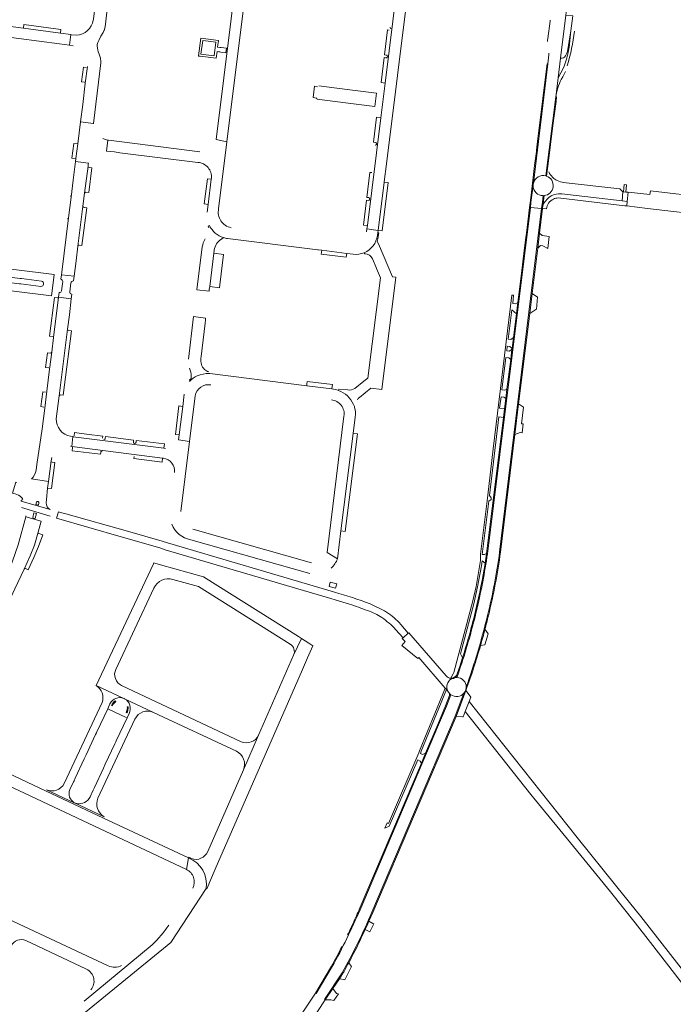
# Model space of a CAD drawing. Header units: metres. Extents: x 166325 to 190320, y 381923 to 404576.
# Tile 392 of 656: x 177259 to 177549, y 386126 to 386563. Entities that reach past the tile are written whole.
import ezdxf

# ---------------------------------------------------------------- set-up
doc = ezdxf.new("R2010")
doc.units = ezdxf.units.M
for name, color, linetype, lineweight in [('B-WE-VH-VERHARDING_ASFALT-GV', 8, 'Continuous', 18), ('B-WE-VH-VERHARDING_BETON-GV', 8, 'Continuous', 18), ('B-WE-VH-VERHARDING_BETONSTRAATSTEEN-GV', 8, 'Continuous', 18), ('B-WE-VH-VERHARDING_STRAATBAKSTEEN-GV', 8, 'Continuous', 18)]:
    doc.layers.add(name, color=color, linetype=linetype, lineweight=lineweight)

msp = doc.modelspace()

# ---------------------------------------------------------------- linework, layer by layer
at = {"layer": 'B-WE-VH-VERHARDING_ASFALT-GV', "flags": 128}
for points in [[(177298.513, 386603.717), (177298.751, 386607.533), (177294.81, 386607.829), (177294.753, 386607.202), (177294.06, 386596.31), (177293.699, 386581.123), (177291.54, 386563.593), (177291.479, 386563.201)], [(177296.924, 386561.39), (177297.4, 386565.359), (177297.418, 386565.512), (177299.773, 386584.266), (177299.995, 386585.262), (177300.854, 386588.129), (177303.109, 386600.72), (177304.194, 386606.892), (177300.265, 386607.386), (177299.562, 386603.632)], [(177506.201, 386577.65), (177505.401, 386571.095), (177502.333, 386571.378), (177501.609, 386565.38), (177504.666, 386565.074), (177503.851, 386558.4), (177503.055, 386551.192), (177502.624, 386548.994)], [(177293.457, 386553.25), (177293.894, 386554.215), (177294.846, 386556.033), (177295.854, 386557.769), (177296.208, 386558.382), (177296.281, 386558.608), (177296.6, 386559.576), (177296.795, 386560.309), (177296.924, 386561.39)], [(177492.716, 386493.947), (177497.23, 386529.15), (177497.35, 386530.15), (177498.224, 386537.58), (177499.3, 386546.26), (177501.609, 386565.38)], [(177494.566, 386562.771), (177493.551, 386555.005)], [(177284.003, 386556.532), (177281.807, 386556.731), (177281.454, 386556.763), (177280.863, 386552.087), (177282.598, 386551.85)], [(177294.642, 386546.328), (177294.066, 386548.025), (177293.736, 386549.045), (177293.47, 386550.003), (177293.186, 386551.586)], [(177494.038, 386548.542), (177494.115, 386547.762), (177493.62, 386543.78), (177487.633, 386494.393), (177487.173, 386490.69)], [(177288.934, 386542.63), (177287.952, 386535.142), (177286.779, 386525.682), (177285.813, 386518.003), (177291.583, 386517.269), (177294.866, 386544.239)], [(177500.515, 386541.942), (177498.224, 386537.58), (177497.35, 386530.15), (177498.031, 386533.081)], [(177499.57, 386536.81), (177500.25, 386538.02)], [(177487.031, 386489.596), (177486.115, 386482.075), (177485.837, 386479.829), (177490.836, 386479.45), (177491.188, 386482.328), (177491.54, 386485.165)], [(177490.836, 386479.45), (177485.837, 386479.829), (177466.767, 386325.921)], [(177472.151, 386326.689), (177490.836, 386479.45)], [(177280.061, 386425.849), (177280.861, 386432.201), (177281.708, 386439.253), (177276.083, 386440.011), (177273.85, 386422.052), (177273.015, 386415.56), (177272.101, 386407.983), (177270.855, 386398.145), (177269.895, 386390.606), (177268.795, 386381.445), (177266.423, 386365.625), (177266.033, 386363.079)], [(177275.066, 386385.971), (177276.334, 386396.135), (177280.061, 386425.849)], [(177281.383, 386373.685), (177281.915, 386373.613), (177282.449, 386377.984), (177281.376, 386378.148)], [(177264.001, 386359.207), (177271.583, 386358.105), (177272.738, 386367.176), (177273.089, 386368.72)], [(177246.417, 386288.399), (177256.631, 386310.245), (177260.772, 386319.098), (177263.483, 386325.006), (177265.294, 386329.695), (177267.024, 386335.485), (177268.387, 386340.374), (177261.448, 386342.392), (177258.03, 386329.826), (177255.513, 386322.601), (177251.893, 386313.564), (177248.711, 386306.64), (177244.729, 386298.143), (177241.544, 386291.258), (177240.859, 386289.872), (177240.378, 386288.9)], [(177324.52, 386330.79), (177322.07, 386331.56), (177306.69, 386336.02), (177279.318, 386343.614), (177276.912, 386344.286), (177276.049, 386344.528), (177275.201, 386341.663), (177303.96, 386333.48), (177321.05, 386328.47), (177323.5, 386327.65), (177387.464, 386308.814), (177397.181, 386305.956), (177399.018, 386305.38), (177405.38, 386303.48)], [(177398.701, 386308.76), (177395.85, 386309.65), (177324.52, 386330.79)], [(177425.908, 386292.242), (177429.23, 386288.56), (177431.53, 386290.57), (177428.27, 386294.51)], [(177454.83, 386275.719), (177453.72, 386272.416), (177453.188, 386270.921)], [(177415.358, 386166.497), (177452.407, 386253.743), (177456.321, 386263.952)], [(177572.69, 386116.846), (177562.735, 386129.099), (177558.655, 386134.12), (177551.793, 386142.943), (177534.952, 386164.595), (177524.219, 386177.796), (177506.706, 386199.72), (177458.64, 386260.253), (177456.865, 386255.701), (177486.071, 386218.9), (177503.748, 386197.392), (177521.393, 386175.6), (177532.484, 386161.72), (177539.204, 386153.041), (177559.56, 386126.751), (177580.668, 386099.489)], [(177397.72, 386142.296), (177390.585, 386130.314), (177390.26, 386130.55), (177382.85, 386119.36), (177382.739, 386119.198), (177376.61, 386110.252), (177376.41, 386109.96), (177370.787, 386102.441)], [(177387.85, 386117.22), (177394.668, 386127.51), (177394.338, 386127.736), (177402.151, 386139.526)]]:
    msp.add_lwpolyline(points, dxfattribs=at)
at = {"layer": 'B-WE-VH-VERHARDING_ASFALT-GV'}
for points in [[(177291.479, 386563.201, -0.3537223), (177284.003, 386556.532)], [(177494.625, 386563.214, -0.0069494), (177494.566, 386562.771)], [(177502.251, 386542.883, 0.0416232), (177505.471, 386558.36)], [(177293.186, 386551.586, -0.1248568), (177293.457, 386553.25)], [(177493.551, 386555.005, 0.0168605), (177493.476, 386553.645)], [(177502.624, 386548.994, -0.0463778), (177500.515, 386541.942)], [(177294.866, 386544.239, 0.0918936), (177294.642, 386546.328)], [(177500.25, 386538.02, 0.0250498), (177501.456, 386540.431)], [(177498.031, 386533.081, -0.0345711), (177499.57, 386536.81)], [(177487.173, 386490.69, -0.4217553), (177492.716, 386493.947)], [(177491.54, 386485.165, -0.4246094), (177487.031, 386489.596)], [(177281.376, 386378.148, -0.3777528), (177275.066, 386385.971)], [(177266.033, 386363.079, -0.1646858), (177264.001, 386359.207)], [(177414.541, 386303.64, 0.025343), (177398.701, 386308.76)], [(177405.38, 386303.48, -0.0225899), (177413.399, 386300.621)], [(177421.871, 386299.969, 0.033386), (177414.541, 386303.64)], [(177413.399, 386300.621, -0.0722479), (177419.789, 386297.511)], [(177428.27, 386294.51, 0.0581972), (177421.871, 386299.969)], [(177457.286, 386266.556, 0.0259504), (177466.789, 386298.429)], [(177419.789, 386297.511, -0.0560264), (177425.908, 386292.242)], [(177456.321, 386263.952, -0.402029), (177450.456, 386263.246)], [(177410.121, 386167.599, -0.0253462), (177397.72, 386142.296)]]:
    msp.add_lwpolyline(points, format="xyb", dxfattribs=at)
at = {"layer": 'B-WE-VH-VERHARDING_ASFALT-GV', "flags": 128}
msp.add_lwpolyline([(177286.868, 386480.553), (177287.62, 386486.23), (177289.162, 386498.262), (177289.258, 386499.084), (177289.37, 386499.534), (177283.583, 386500.276), (177282.587, 386492.007), (177281.636, 386484.548), (177280.455, 386475.243), (177277.467, 386451.191), (177277.314, 386449.944), (177282.953, 386449.278), (177283.818, 386456.113), (177284.646, 386462.725)], close=True, dxfattribs=at)
at = {"layer": 'B-WE-VH-VERHARDING_BETON-GV', "flags": 128}
msp.add_lwpolyline([(177399.797, 386312.477), (177396.834, 386313.26), (177396.331, 386311.416), (177399.243, 386310.598)], close=True, dxfattribs=at)
at = {"layer": 'B-WE-VH-VERHARDING_BETONSTRAATSTEEN-GV', "flags": 128}
for points in [[(177356.23, 386591.29), (177346.109, 386510.108), (177350.919, 386509.06), (177360.983, 386590.002)], [(177427.004, 386581.218), (177426.507, 386577.232), (177421.267, 386535.216), (177419.347, 386519.825), (177413.362, 386471.831), (177413.182, 386470.389), (177418.111, 386469.706), (177420.792, 386491.224), (177421.241, 386494.831), (177421.354, 386495.738), (177432.05, 386581.612)], [(177421.621, 386546.503), (177420.762, 386546.595), (177419.436, 386535.458), (177421.267, 386535.216), (177426.507, 386577.232)], [(177209.933, 386561.538), (177232.964, 386558.465), (177249.156, 386556.296), (177276.42, 386552.693), (177280.863, 386552.087), (177281.454, 386556.763), (177276.966, 386557.368), (177260.418, 386559.566), (177241.089, 386562.133)], [(177423.127, 386558.77), (177422.347, 386558.855), (177420.958, 386547.785), (177421.767, 386547.683)], [(177502.624, 386548.994), (177503.055, 386551.192), (177503.851, 386558.4), (177502.321, 386549.2)], [(177493.62, 386543.78), (177493.26, 386543.83), (177492.403, 386536.788), (177491.37, 386528.309), (177489.208, 386510.545), (177488.58, 386505.394), (177488.508, 386504.799), (177487.747, 386498.546), (177486.312, 386486.762), (177485.727, 386482.021), (177485.459, 386479.858), (177485.837, 386479.829), (177486.115, 386482.075), (177487.031, 386489.596)], [(177487.173, 386490.69), (177487.633, 386494.393), (177493.62, 386543.78)], [(177500.005, 386546.233), (177499.3, 386546.26), (177498.224, 386537.58), (177500.515, 386541.942)], [(177288.388, 386542.164), (177287.116, 386542.313), (177286.227, 386535.795), (177287.523, 386535.648)], [(177287.952, 386535.142), (177288.934, 386542.63)], [(177391.25, 386533.59), (177389.8, 386533.8), (177389.2, 386528.79), (177390.71, 386528.51)], [(177391.07, 386528.02), (177403.61, 386526.447), (177416.66, 386524.81), (177417.4, 386530.79)], [(177417.4, 386530.79), (177404.341, 386532.392), (177391.8, 386533.93)], [(177285.813, 386518.003), (177286.779, 386525.682)], [(177291.583, 386517.137), (177291.583, 386517.269), (177285.813, 386518.003), (177284.555, 386508.197), (177283.744, 386501.611), (177283.583, 386500.276), (177289.37, 386499.534)], [(177413.708, 386483.069), (177412.917, 386483.118), (177411.59, 386472.041), (177413.362, 386471.831), (177419.347, 386519.825)], [(177419.347, 386519.825), (177417.494, 386520.06), (177416.147, 386508.942), (177416.931, 386508.851)], [(177338.85, 386504.7), (177304.177, 386509.046), (177298.274, 386509.824), (177298.007, 386509.859), (177297.37, 386504.991), (177300.94, 386504.578), (177303.367, 386504.232), (177338.056, 386499.91)], [(177297.37, 386504.991), (177298.007, 386509.859)], [(177347.22, 386479.31), (177350.919, 386509.06), (177346.109, 386510.108)], [(177289.162, 386498.262), (177287.62, 386486.23)], [(177288.223, 386486.667), (177289.48, 386486.486), (177290.804, 386497.511), (177289.635, 386497.663)], [(177415.312, 386495.384), (177414.451, 386495.475), (177413.077, 386484.338), (177413.879, 386484.267)], [(177493.491, 386497.287), (177493.04, 386493.845)], [(177281.636, 386484.548), (177282.587, 386492.007)], [(177344, 386492.87), (177343.945, 386492.421), (177342.573, 386481.291), (177342.139, 386477.765)], [(177493.04, 386493.845), (177492.878, 386493.897), (177492.716, 386493.947)], [(177499.837, 386485.96), (177526.592, 386482.821), (177526.962, 386486.899), (177525.682, 386488.179), (177500.42, 386491.04), (177500, 386491.105)], [(177564.666, 386484.435), (177550.52, 386486), (177539.22, 386487.35), (177538.95, 386485.63), (177529.344, 386486.653), (177528.915, 386482.535), (177528.687, 386480.586), (177537.956, 386479.503), (177622.795, 386469.585)], [(177491.947, 386485.194), (177491.41, 386480.67)], [(177498.2, 386484.15), (177527.854, 386480.684), (177528.687, 386480.586), (177528.915, 386482.535)], [(177528.915, 386482.535), (177526.592, 386482.821), (177499.837, 386485.96)], [(177286.868, 386480.553), (177284.646, 386462.725)], [(177285.208, 386463.205), (177286.478, 386463.043), (177288.615, 386479.738)], [(177288.615, 386479.738), (177287.414, 386479.888)], [(177485.837, 386479.829), (177485.459, 386479.858), (177484.662, 386473.439), (177484.044, 386468.452), (177483.814, 386466.596), (177483.243, 386461.992), (177482.46, 386455.684), (177481.823, 386450.546), (177480.221, 386437.629), (177479.601, 386432.636), (177478.289, 386422.054), (177477.685, 386417.187), (177477.641, 386416.834), (177477.085, 386412.353), (177475.433, 386399.033), (177474.921, 386394.905), (177474.349, 386390.294), (177473.881, 386386.526), (177466.37, 386325.97)], [(177466.767, 386325.921), (177485.837, 386479.829)], [(177485.543, 386432.76), (177486.622, 386441.572), (177489.106, 386461.861), (177489.919, 386468.499), (177491.264, 386479.48), (177490.836, 386479.45), (177472.151, 386326.689)], [(177491.41, 386480.67), (177491.264, 386479.48), (177492.971, 386479.287)], [(177277.467, 386451.191), (177280.455, 386475.243)], [(177343.161, 386471.812), (177342.591, 386471.54), (177342.916, 386470.89)], [(177417.833, 386467.478), (177417.991, 386468.742), (177418.111, 386469.706), (177413.182, 386470.389), (177413.013, 386469.032)], [(177348.446, 386465.821), (177349.355, 386466.502)], [(177351.236, 386466.088), (177390.158, 386461.223), (177391.364, 386461.072), (177391.585, 386461.044), (177393.054, 386460.861), (177404.161, 386459.472), (177407.076, 386459.108)], [(177418.078, 386465.887), (177418.42, 386468.658), (177417.991, 386468.742), (177417.833, 386467.478)], [(177339.974, 386462.411), (177337.6, 386443.28), (177342.97, 386442.61), (177343.072, 386443.425), (177343.247, 386444.815), (177345.104, 386459.613)], [(177345.104, 386459.613), (177345.274, 386460.971)], [(177409.833, 386395.42), (177414.94, 386399.53), (177419.81, 386398.93), (177426.09, 386448.87), (177424.47, 386449.095), (177418.27, 386463.77)], [(177418.27, 386463.77), (177417.711, 386464.734)], [(177415.62, 386457.1), (177417.247, 386453.161), (177417.392, 386452.809), (177419.135, 386448.59), (177413.55, 386403.92), (177411.845, 386402.593), (177407.739, 386399.399)], [(177411.985, 386459.782), (177412.241, 386459.31)], [(177282.693, 386447.205), (177282.953, 386449.278), (177277.314, 386449.944), (177277.073, 386447.969)], [(177277.929, 386446.96), (177277.417, 386442.824)], [(177281.046, 386442.42), (177281.531, 386446.368)], [(177275.594, 386439.647), (177274.269, 386439.814), (177272.097, 386422.632), (177273.635, 386422.378)], [(177273.85, 386422.052), (177276.083, 386440.011)], [(177276.35, 386442.093), (177276.083, 386440.011), (177281.708, 386439.253), (177281.97, 386441.341)], [(177473.881, 386386.526), (177474.349, 386390.294), (177472.164, 386390.617), (177472.802, 386395.743), (177474.071, 386395.596), (177474.921, 386394.905), (177475.433, 386399.033), (177474.446, 386398.597), (177473.137, 386398.783), (177474.969, 386413.254), (177476.228, 386413.005), (177477.085, 386412.353), (177477.641, 386416.834), (177476.539, 386416.055), (177475.359, 386416.207), (177475.571, 386418.225), (177476.721, 386418.072), (177477.685, 386417.187), (177478.289, 386422.054), (177477.193, 386421.159), (177475.993, 386421.386), (177477.625, 386434.387), (177479.601, 386432.636), (177480.221, 386437.629), (177479.228, 386437.088), (177477.976, 386437.226), (177478.409, 386440.855), (177477.657, 386440.953), (177469.355, 386372.636), (177469.167, 386371.16), (177466.607, 386349.483), (177463.73, 386325.692), (177463.658, 386322.934), (177461.685, 386311.366), (177460.185, 386305.004), (177451.733, 386273.11), (177451.571, 386272.499), (177450.4, 386270.566)], [(177341.204, 386428.493), (177341.363, 386429.871), (177341.46, 386430.71), (177336.06, 386431.47), (177333.764, 386412.481)], [(177472.548, 386326.64), (177478.946, 386378.889), (177480.623, 386392.579), (177485.543, 386432.76)], [(177280.061, 386425.849), (177276.334, 386396.135)], [(177339.39, 386412.77), (177339.497, 386413.693), (177341.204, 386428.493)], [(177276.967, 386396.59), (177278.169, 386396.395), (177281.81, 386425.026)], [(177281.81, 386425.026), (177280.582, 386425.18)], [(177272.465, 386415.124), (177271.198, 386415.267), (177270.318, 386408.781), (177271.716, 386408.535)], [(177272.101, 386407.983), (177273.015, 386415.56)], [(177334.219, 386408.495), (177334.535, 386407.539)], [(177335.055, 386403.886), (177334.241, 386403.204)], [(177397.63, 386399.21), (177386.411, 386400.618), (177343.311, 386406.027), (177343.119, 386406.044)], [(177404.68, 386398.78), (177400.72, 386399.13), (177400.531, 386398.562)], [(177270.315, 386397.714), (177269.029, 386397.875), (177268.158, 386391.32), (177269.486, 386391.169)], [(177269.895, 386390.606), (177270.855, 386398.145)], [(177331.94, 386396.83), (177331.269, 386391.444), (177329.695, 386378.806), (177329.42, 386376.595), (177334.291, 386375.859), (177336.81, 386396.17)], [(177402.97, 386387.12), (177395.422, 386326.534), (177400.085, 386323.7), (177401.636, 386336.065), (177407.072, 386379.422)], [(177407.072, 386379.422), (177407.983, 386386.684)], [(177466.37, 386325.97), (177465.369, 386325.542), (177464.441, 386325.627), (177467.379, 386349.297), (177468.345, 386350.016), (177468.409, 386350.811), (177467.658, 386351.872), (177471.758, 386386.756), (177473.881, 386386.526)], [(177323.654, 386372.699), (177322.867, 386372.8), (177282.493, 386377.978), (177282.449, 386377.984), (177281.915, 386373.613), (177322.334, 386368.414), (177322.708, 386368.366)], [(177282.493, 386377.978), (177322.867, 386372.8), (177323.169, 386374.723), (177310.574, 386376.326), (177310.51, 386375.494)], [(177295.655, 386377.353), (177295.73, 386378.145), (177288.476, 386379.049), (177283.206, 386379.777), (177283.007, 386378.357)], [(177296.914, 386377.99), (177296.822, 386377.217)], [(177309.324, 386375.64), (177309.431, 386376.404), (177296.914, 386377.99)], [(177309.689, 386369.087), (177309.575, 386368.312), (177322.116, 386366.678), (177322.334, 386368.414), (177281.915, 386373.613)], [(177282.306, 386373.091), (177282.138, 386371.734), (177287.117, 386371.126), (177294.707, 386370.14), (177294.796, 386370.944)], [(177334.291, 386375.859), (177329.42, 386376.595)], [(177330.425, 386344.685), (177334.291, 386375.859)], [(177272.738, 386367.176), (177271.583, 386358.105), (177271.199, 386355.119), (177272.984, 386354.904), (177274.454, 386366.422), (177273.167, 386366.628)], [(177257.506, 386357.564), (177257, 386357.711), (177255.521, 386352.896), (177256.805, 386352.524), (177257.568, 386352.277), (177258.277, 386351.957), (177259.052, 386351.46), (177259.614, 386350.918), (177260.035, 386350.458)], [(177271.199, 386355.119), (177271.583, 386358.105), (177264.001, 386359.207)], [(177270.542, 386348.591), (177270.655, 386350.034), (177271.199, 386355.119)], [(177259.441, 386349.688), (177259.376, 386349.35), (177272.351, 386345.574)], [(177266.319, 386348.818), (177265.953, 386347.877)], [(177267.341, 386348.557), (177267.208, 386347.538), (177265.953, 386347.877), (177266.319, 386348.818)], [(177265.953, 386347.877), (177267.208, 386347.538), (177267.341, 386348.557)], [(177272.315, 386342.573), (177259.539, 386346.444)], [(177261.55, 386342.766), (177261.448, 386342.392), (177268.387, 386340.374)], [(177264.679, 386342.036), (177265.117, 386344.083), (177266.288, 386343.801)], [(177266.288, 386343.801), (177265.67, 386341.754)], [(177267.024, 386335.485), (177265.294, 386329.695), (177263.483, 386325.006), (177260.772, 386319.098)], [(177261.388, 386319.294), (177262.515, 386318.775), (177265.09, 386324.227), (177267.097, 386329.139), (177269.04, 386334.328), (177267.336, 386334.869)], [(177388.56, 386321.94), (177335.728, 386336.881)], [(177334.81, 386332.08), (177387.773, 386317.15)], [(177400.085, 386323.7), (177395.422, 386326.534)], [(177455.682, 386279.644), (177454.726, 386281.418), (177460.668, 386303.645), (177462.387, 386311.27), (177464.114, 386320.575), (177464.392, 386322.829), (177465.704, 386321.657)], [(177431.53, 386290.57), (177429.23, 386288.56), (177428.9, 386288.27), (177430.14, 386286.87), (177428.71, 386285.13), (177435.73, 386279.35), (177436.2, 386279.785), (177447.983, 386266.16), (177448.55, 386265.504), (177449.182, 386264.772)], [(177448.377, 386271.569), (177431.79, 386290.785), (177431.53, 386290.57)], [(177463.664, 386285.084), (177465.643, 386285.35), (177467.132, 386290.306)], [(177467.132, 386290.306), (177465.66, 386292.326)], [(177452.438, 386270.879), (177452.758, 386270.905), (177453.309, 386272.453)], [(177454.451, 386275.846), (177453.309, 386272.453), (177452.758, 386270.905), (177453.188, 386270.921), (177453.72, 386272.416), (177454.83, 386275.719)], [(177453.309, 386272.453), (177454.451, 386275.846)], [(177453.188, 386270.921), (177452.758, 386270.905), (177452.438, 386270.879)], [(177449.864, 386263.782), (177449.935, 386263.314), (177449.88, 386262.821), (177448.1, 386258.24), (177444.685, 386250), (177439.244, 386237.189), (177437.381, 386232.804), (177409.753, 386167.755), (177409.502, 386167.172), (177409.251, 386166.591)], [(177449.182, 386264.772), (177449.864, 386263.782)], [(177452.78, 386253.6), (177457.2, 386265.13), (177456.954, 386265.003)], [(177456.954, 386265.003), (177457.2, 386265.13)], [(177298.92, 386259.2), (177297.898, 386257.014), (177298.588, 386256.691), (177305.812, 386253.302), (177306.503, 386252.978), (177307.381, 386254.854)], [(177410.121, 386167.599), (177445.055, 386249.847), (177448.473, 386258.095), (177450.456, 386263.246)], [(177410.652, 386155.053), (177411.544, 386156.941), (177412.422, 386158.836), (177413.254, 386160.668), (177414.045, 386162.484), (177415.726, 386166.341), (177452.78, 386253.6)], [(177333.87, 386190.63), (177332.897, 386185.551)], [(177288.088, 386122.028), (177326.012, 386153.097), (177341.68, 386177.02)], [(177298.12, 386142.6), (177232.52, 386173.41)], [(177261.56, 386153.867), (177288.537, 386141.156)], [(177317.704, 386152.064), (177287.485, 386126.97)], [(177397.37, 386142.49), (177390.26, 386130.55), (177390.585, 386130.314), (177397.72, 386142.296)], [(177402.5, 386139.33), (177400.909, 386136.929), (177402.908, 386136.589), (177403.269, 386136.407), (177406.332, 386142.348)], [(177406.332, 386142.348), (177406.163, 386142.57), (177405.065, 386144.01)], [(177402.151, 386139.526), (177394.338, 386127.736), (177394.668, 386127.51), (177398.037, 386132.595), (177400.909, 386136.929), (177402.5, 386139.33)]]:
    msp.add_lwpolyline(points, dxfattribs=at)
for points in [[(177260.418, 386559.566), (177276.966, 386557.368), (177277.131, 386559.084), (177260.666, 386561.284)], [(177350.75, 386550.724), (177348.341, 386550.967), (177347.7, 386551.032), (177346.744, 386551.129), (177347.139, 386554.217), (177339.296, 386555.207), (177338.27, 386547.273), (177338.474, 386547.248), (177338.973, 386547.185), (177346.125, 386546.283), (177346.508, 386549.275), (177347.388, 386549.135), (177347.704, 386549.085), (177348.198, 386549.006), (177350.506, 386548.639)], [(177339.39, 386548.14), (177340.16, 386554.09), (177346.02, 386553.35), (177345.26, 386547.4)], [(177495.892, 386516.292), (177497.243, 386526.988), (177497.51, 386529.1), (177497.23, 386529.15), (177492.716, 386493.947), (177492.878, 386493.897), (177493.04, 386493.845), (177493.491, 386497.287), (177493.923, 386500.71)], [(177284.555, 386508.197), (177282.786, 386508.414), (177282.001, 386501.83), (177283.744, 386501.611)], [(177343.945, 386492.421), (177342.212, 386492.631), (177340.867, 386481.489), (177342.573, 386481.291)], [(177420.792, 386491.224), (177418.111, 386469.706), (177419.999, 386469.498), (177422.658, 386490.965)], [(177529.344, 386486.653), (177528.219, 386486.769), (177527.208, 386486.874), (177526.962, 386486.899), (177526.592, 386482.821), (177528.915, 386482.535)], [(177528.566, 386489.952), (177527.564, 386490.062), (177527.208, 386486.874), (177528.219, 386486.769)], [(177494.253, 386466.964), (177491.095, 386467.377), (177489.919, 386468.499), (177489.106, 386461.861), (177490.27, 386463.058), (177491.324, 386462.86), (177493.555, 386461.715)], [(177404.161, 386459.472), (177393.054, 386460.861), (177392.816, 386459.183), (177403.924, 386457.756)], [(177349.376, 386459.047), (177345.104, 386459.613), (177343.247, 386444.815), (177347.545, 386444.237), (177347.7, 386445.491)], [(177489.03, 386439.977), (177486.622, 386441.572), (177485.543, 386432.76), (177488.271, 386434.48), (177488.552, 386434.657)], [(177386.38, 386401.27), (177386.411, 386400.618), (177397.63, 386399.21), (177397.91, 386401.2), (177386.56, 386402.51)], [(177331.269, 386391.444), (177329.608, 386391.649), (177327.981, 386379), (177329.695, 386378.806)], [(177482.835, 386391.082), (177480.623, 386392.579), (177478.946, 386378.889), (177481.263, 386379.853), (177482.129, 386379.711), (177482.597, 386383.676), (177481.851, 386383.746)], [(177407.072, 386379.422), (177401.636, 386336.065), (177403.462, 386335.839), (177408.903, 386379.219)], [(177439.244, 386237.189), (177437.873, 386236.645), (177436.944, 386237.043), (177437.228, 386238.127), (177448.55, 386265.504), (177447.983, 386266.16), (177446.741, 386263.155), (177436.485, 386238.339), (177436.282, 386237.325), (177422.817, 386206.022), (177422.153, 386206.311), (177421.161, 386203.852), (177423.112, 386204.787), (177435.727, 386234.206), (177436.87, 386233.734), (177437.381, 386232.804)], [(177458.64, 386260.253), (177459.38, 386262.15), (177458.633, 386263.171), (177457.2, 386265.13), (177452.78, 386253.6), (177455.654, 386253.401), (177455.96, 386253.38), (177456.865, 386255.701)], [(177301.586, 386260.217), (177301.179, 386259.984), (177300.232, 386258.817), (177299.999, 386258.31), (177299.66, 386258.444), (177299.879, 386258.972), (177300.954, 386260.296), (177301.415, 386260.568)], [(177306.38, 386255.122), (177306.071, 386255.269), (177306.288, 386255.786), (177306.642, 386257.272), (177306.633, 386257.782), (177306.997, 386257.822), (177307.019, 386257.275), (177306.641, 386255.641)], [(177270.28, 386220.46), (177237.183, 386236.083), (177233.303, 386237.896), (177231.262, 386233.316), (177235.299, 386231.391), (177332.897, 386185.551), (177333.87, 386190.63), (177296.04, 386208.39)], [(177416.305, 386161.328), (177415.858, 386161.556), (177414.045, 386162.484), (177413.254, 386160.668), (177412.422, 386158.836), (177414.14, 386157.966), (177414.525, 386157.771)], [(177400.552, 386130.137), (177399.631, 386130.393), (177398.037, 386132.595), (177394.668, 386127.51), (177397.12, 386127.51), (177398.521, 386127.245)]]:
    msp.add_lwpolyline(points, close=True, dxfattribs=at)
at = {"layer": 'B-WE-VH-VERHARDING_BETONSTRAATSTEEN-GV'}
for points in [[(177423.306, 386559.951, -0.4084071), (177423.857, 386559.312)], [(177502.321, 386549.2, -0.1233376), (177501.031, 386546.78)], [(177422.299, 386547.011, -0.4183197), (177421.621, 386546.503)], [(177421.767, 386547.683, -0.4220158), (177422.299, 386547.011)], [(177501.031, 386546.78, -0.1585047), (177500.005, 386546.233)], [(177287.523, 386535.648, -0.376708), (177287.952, 386535.142)], [(177390.71, 386528.51, -0.3151207), (177391.07, 386528.02)], [(177298.007, 386509.859, -0.0804923), (177295.692, 386510.629)], [(177416.931, 386508.851, -0.4881251), (177417.415, 386508.175)], [(177417.415, 386508.175, -0.4763273), (177416.785, 386507.673)], [(177338.056, 386499.91, -0.424986), (177344, 386492.87)], [(177289.635, 386497.663, -0.3787616), (177289.162, 386498.262)], [(177495.645, 386493.396, -0.0872526), (177494.048, 386495.682)], [(177493.04, 386493.845, -0.8026732), (177491.947, 386485.194)], [(177497.1, 386492.23, -0.058297), (177495.645, 386493.396)], [(177500, 386491.105, -0.0970118), (177497.1, 386492.23)], [(177487.031, 386489.596, -0.0447648), (177487.1, 386490.333)], [(177487.1, 386490.333, -0.0193707), (177487.173, 386490.69)], [(177281.211, 386485.085, -0.3930742), (177281.636, 386484.548)], [(177287.62, 386486.23, -0.3838907), (177288.223, 386486.667)], [(177414.406, 386483.598, -0.4279489), (177413.708, 386483.069)], [(177413.879, 386484.267, -0.4080326), (177414.406, 386483.598)], [(177498.417, 386485.998, 0.3024418), (177491.41, 386480.67)], [(177492.971, 386479.287, -0.2611207), (177496.089, 386483.637)], [(177496.089, 386483.637, -0.0990281), (177498.2, 386484.15)], [(177498.417, 386485.998, -0.0436308), (177499.837, 386485.96)], [(177287.414, 386479.888, -0.3833841), (177286.868, 386480.553)], [(177352.737, 386470.91, -0.4179776), (177347.22, 386479.31)], [(177280.455, 386475.243, -0.3840565), (177279.91, 386474.81)], [(177343.161, 386471.812, 0.2025313), (177349.355, 386466.502)], [(177341.172, 386465.911, 0.0936907), (177339.974, 386462.411)], [(177345.274, 386460.971, -0.2316469), (177348.446, 386465.821)], [(177349.355, 386466.502, 0.0479799), (177351.236, 386466.088)], [(177411.985, 386459.782, 0.2687472), (177417.833, 386467.478)], [(177417.711, 386464.734, 0.0616789), (177418.078, 386465.887)], [(177284.646, 386462.725, -0.3695578), (177285.208, 386463.205)], [(177407.076, 386459.108, 0.1303489), (177411.985, 386459.782)], [(177412.241, 386459.31, -0.293333), (177415.62, 386457.1)], [(177277.073, 386447.969, -0.3916027), (177277.929, 386446.96)], [(177281.531, 386446.368, -0.4144535), (177282.693, 386447.205)], [(177276.083, 386440.011, -0.3730219), (177275.594, 386439.647)], [(177277.417, 386442.824, -0.3932499), (177276.35, 386442.093)], [(177281.97, 386441.341, -0.4341715), (177281.046, 386442.42)], [(177280.582, 386425.18, -0.4038842), (177280.061, 386425.849)], [(177273.015, 386415.56, -0.3952618), (177272.465, 386415.124)], [(177340.899, 386407.871, -0.2427463), (177339.39, 386412.77)], [(177334.294, 386402.549, -0.1119168), (177337.728, 386405.029)], [(177334.535, 386407.539, -0.11985), (177335.055, 386403.886)], [(177337.728, 386405.029, -0.1121935), (177343.119, 386406.044)], [(177342.872, 386406.786, -0.1274248), (177340.899, 386407.871)], [(177334.241, 386403.204, -0.419695), (177334.294, 386402.549)], [(177336.81, 386396.17, -0.4105031), (177343.81, 386401.011)], [(177400.531, 386398.562, 0.0627624), (177397.63, 386399.21)], [(177407.739, 386399.399, -0.1833602), (177404.68, 386398.78)], [(177276.334, 386396.135, -0.3354717), (177276.967, 386396.59)], [(177407.208, 386392.304, 0.2051051), (177400.531, 386398.562)], [(177408.982, 386394.318, -0.1195017), (177409.833, 386395.42)], [(177397.373, 386394.299, -0.4358223), (177402.97, 386387.12)], [(177407.676, 386390.991, 0.0333465), (177407.208, 386392.304)], [(177407.983, 386386.684, 0.1019223), (177407.676, 386390.991)], [(177281.915, 386373.613, -0.3683981), (177282.306, 386373.091)], [(177296.822, 386377.217, -0.4287984), (177296.16, 386376.682)], [(177310.51, 386375.494, -0.9966777), (177309.324, 386375.64)], [(177294.796, 386370.944, -0.4196306), (177295.465, 386371.478)], [(177273.167, 386366.628, -0.3909967), (177272.738, 386367.176)], [(177322.708, 386368.366, -0.4127739), (177327.556, 386362.111)], [(177260.035, 386350.458, -0.6683136), (177259.441, 386349.688)], [(177266.319, 386348.818, -0.8672725), (177267.341, 386348.557)], [(177272.351, 386345.574, -0.3000495), (177270.542, 386348.591)], [(177265.67, 386341.754, -0.8896253), (177264.679, 386342.036)], [(177326.361, 386339.028, 0.2401029), (177334.81, 386332.08)], [(177267.336, 386334.869, -0.3868938), (177267.024, 386335.485)], [(177462.01, 386301.092, 0.0217991), (177466.767, 386325.921)], [(177465.704, 386321.657, 0.0037282), (177466.37, 386325.97)], [(177472.151, 386326.689, -0.0263324), (177466.789, 386298.429)], [(177467.178, 386298.334, 0.0262897), (177472.548, 386326.64)], [(177397.231, 386319.551, 0.12151), (177400.085, 386323.7)], [(177465.704, 386321.657, -0.017943), (177461.621, 386301.184)], [(177260.772, 386319.098, -0.3766584), (177261.388, 386319.294)], [(177454.83, 386275.719, 0.0222428), (177462.01, 386301.092)], [(177461.621, 386301.184, -0.0188062), (177455.682, 386279.644)], [(177465.66, 386292.326, 0.004697), (177467.178, 386298.334)], [(177465.66, 386292.326, -0.0058145), (177463.664, 386285.084)], [(177457.2, 386265.13, 0.0163434), (177463.664, 386285.084)], [(177455.682, 386279.644, -0.0029298), (177454.451, 386275.846)], [(177453.309, 386272.453, -0.3296922), (177450.4, 386270.566)], [(177450.4, 386270.566, -0.203405), (177448.377, 386271.569)], [(177450.741, 386270.293, 0.3858093), (177449.182, 386264.772)], [(177450.741, 386270.293, 0.1075041), (177452.438, 386270.879)], [(177457.286, 386266.556, 0.409192), (177453.188, 386270.921)], [(177449.864, 386263.782, 0.0316309), (177450.266, 386263.398)], [(177450.266, 386263.398, 0.0115533), (177450.456, 386263.246)], [(177456.954, 386265.003, -0.0698922), (177456.321, 386263.952)], [(177456.954, 386265.003, 0.0927522), (177457.286, 386266.556)], [(177305.396, 386261.399, 0.0172199), (177305.091, 386261.542)], [(177307.381, 386254.854, 0.4239617), (177305.396, 386261.399)], [(177332.897, 386185.551, -0.4217781), (177335.775, 386177.223)], [(177415.358, 386166.497, -0.0279229), (177402.151, 386139.526)], [(177409.251, 386166.591, -0.0069069), (177406.111, 386159.621)], [(177325.09, 386160.81, -0.0547848), (177317.704, 386152.064)], [(177406.111, 386159.621, -0.0031697), (177404.597, 386156.436)], [(177254.956, 386151.493, -0.4134158), (177261.56, 386153.867)], [(177405.065, 386144.01, 0.0115277), (177410.652, 386155.053)], [(177402.049, 386151.295, -0.0090201), (177397.37, 386142.49)], [(177288.537, 386141.156, -0.4844853), (177290.418, 386131.986)], [(177304.1, 386142.785, -0.2178914), (177298.12, 386142.6)], [(177402.5, 386139.33, 0.0047115), (177405.065, 386144.01)]]:
    msp.add_lwpolyline(points, format="xyb", dxfattribs=at)
at = {"layer": 'B-WE-VH-VERHARDING_STRAATBAKSTEEN-GV', "flags": 128}
for points in [[(177235.769, 386445.23), (177272.939, 386440.659), (177273.206, 386442.8), (177274.108, 386450.039), (177236.929, 386454.68)], [(177268.22, 386444.79), (177259.241, 386445.91), (177258.638, 386445.986), (177235.36, 386448.89)], [(177235.64, 386451.23), (177258.933, 386448.316), (177259.544, 386448.24), (177268.501, 386447.119)], [(177380.575, 386280.836), (177384.002, 386288.247), (177382.713, 386289.056), (177340.45, 386315.58), (177321.358, 386321.05), (177318.927, 386321.746), (177318.46, 386321.88), (177318.274, 386321.484), (177292.812, 386267.309), (177305.091, 386261.542)], [(177326.902, 386314.515), (177338.33, 386311.28), (177379.052, 386285.764)], [(177301.512, 386274.506), (177318.489, 386310.675)], [(177384.553, 386274.466), (177386.801, 386279.61), (177389.16, 386285.01), (177387.299, 386286.184), (177385.739, 386287.164), (177384.002, 386288.247), (177380.575, 386280.836), (177365.023, 386245.23), (177358.24, 386229.851), (177342.358, 386193.469)], [(177341.68, 386177.02), (177341.92, 386176.89), (177345.731, 386185.612), (177384.553, 386274.466)], [(177305.091, 386261.542), (177292.812, 386267.309)], [(177357.304, 386242.337), (177304.11, 386267.314)], [(177295.43, 386259.78), (177278.569, 386223.728)], [(177292.517, 386245.497), (177292.887, 386246.29), (177293.055, 386246.649), (177297.898, 386257.014), (177298.92, 386259.2)], [(177318.276, 386255.37), (177305.396, 386261.399)], [(177305.396, 386261.399), (177318.276, 386255.37), (177355.154, 386238.051)], [(177307.381, 386254.854), (177306.503, 386252.978), (177301.712, 386242.749), (177301.507, 386242.309), (177301.074, 386241.386), (177296.842, 386232.347), (177295.976, 386230.498), (177291.978, 386221.96), (177291.424, 386220.775), (177290.04, 386217.82)], [(177293.53, 386217.25), (177310.024, 386252.383)], [(177281.08, 386221.019), (177282.727, 386224.544), (177282.924, 386224.966), (177283.493, 386226.183), (177287.504, 386234.768), (177288.341, 386236.56), (177292.517, 386245.497)], [(177358.24, 386229.851), (177365.023, 386245.23)], [(177270.674, 386220.987), (177283.069, 386215.174)], [(177283.184, 386215.12), (177296.298, 386208.971)], [(177333.99, 386190.95), (177333.87, 386190.63)]]:
    msp.add_lwpolyline(points, dxfattribs=at)
at = {"layer": 'B-WE-VH-VERHARDING_STRAATBAKSTEEN-GV'}
for points in [[(177268.501, 386447.119, -0.9030275), (177268.22, 386444.79)], [(177318.489, 386310.675, -0.3673162), (177326.902, 386314.515)], [(177379.052, 386285.764, -0.3710728), (177380.575, 386280.836)], [(177304.11, 386267.314, -0.4144168), (177301.512, 386274.506)], [(177292.812, 386267.309, -0.3577438), (177295.43, 386259.78)], [(177298.92, 386259.2, -0.4031746), (177305.091, 386261.542)], [(177310.024, 386252.383, -0.4112076), (177318.276, 386255.37)], [(177365.023, 386245.23, -0.404251), (177357.304, 386242.337)], [(177355.154, 386238.051, -0.405835), (177358.24, 386229.851)], [(177278.569, 386223.728, -0.399832), (177270.674, 386220.987)], [(177283.069, 386215.174, -0.3819704), (177281.08, 386221.019)], [(177290.04, 386217.82, -0.3534278), (177284.152, 386214.849)], [(177296.298, 386208.971, -0.3677234), (177293.53, 386217.25)], [(177284.152, 386214.849, -0.0733801), (177283.184, 386215.12)], [(177342.358, 386193.469, -0.398894), (177335.16, 386190.361)], [(177333.87, 386190.63, -0.3480477), (177341.68, 386177.02)], [(177335.16, 386190.361, -0.0594083), (177333.99, 386190.95)]]:
    msp.add_lwpolyline(points, format="xyb", dxfattribs=at)

doc.saveas('drawing.dxf')
